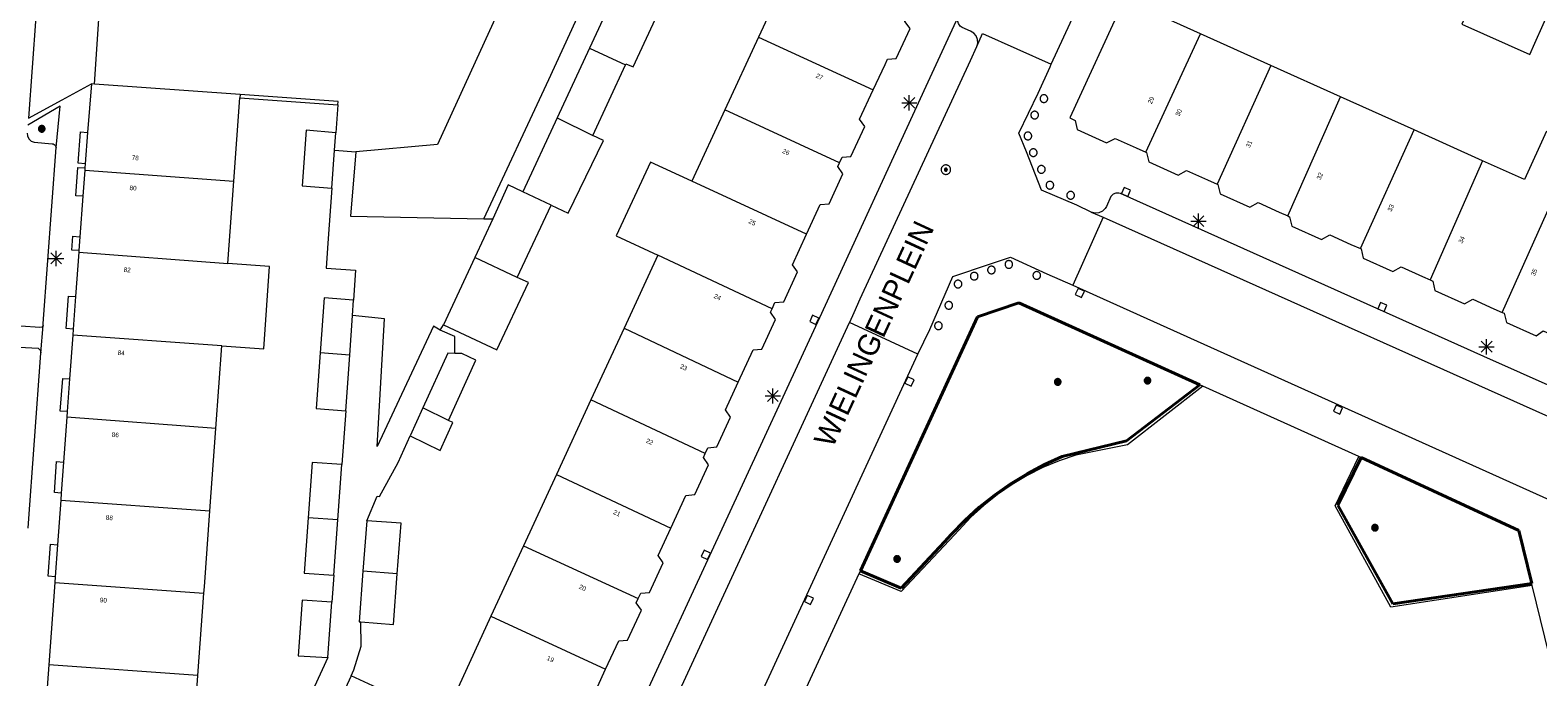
# Model space of a CAD drawing. Header units: metres. Extents: x 135779 to 137489, y 452643 to 455118.
# Tile 304 of 489: x 136343 to 136441, y 454115 to 454157. Entities that reach past the tile are written whole.
import ezdxf
from ezdxf.enums import TextEntityAlignment as Align

# ---------------------------------------------------------------- set-up
doc = ezdxf.new("R2010")
doc.units = ezdxf.units.M
doc.linetypes.add('DGN_Style_4', pattern=[89.853097, 44.898487, -22.449243, 0.056123, -22.449243])
for name, color, linetype, lineweight in [('KTop_BTD_Groenvoorziening_gras- en kruidachtigen', 62, 'Continuous', 13), ('KTop_NAR_Huisnummer (t)', 7, 'Continuous', 13), ('KTop_NAR_Huisnummer tijdelijk (t)', 7, 'Continuous', 13), ('KTop_ORL_Weg_Straatnaam (t)', 7, 'Continuous', 13), ('KTop_PAL_Afsluitpaal', 222, 'Continuous', 13), ('KTop_PAL_Lichtmast', 40, 'Continuous', 13), ('KTop_PND_Grondvlaksituatie van BAG-pand [tachy]', 1, 'Continuous', 13), ('KTop_PND_Pandscheiding', 40, 'Continuous', 13), ('KTop_PUT_Inspectie- of rioolput', 15, 'Continuous', 13), ('KTop_PUT_Kolk', 15, 'Continuous', 13), ('KTop_SHD_Hek (l)', 15, 'DGN_Style_4', 40), ('KTop_SHD_Muur', 15, 'Continuous', 13), ('KTop_VGO_Boom', 92, 'Continuous', 13), ('KTop_WGD_Parkeervlak', 251, 'Continuous', 13), ('KTop_WGD_Rijbaan_Lokale weg', 251, 'Continuous', 13), ('KTop_WGD_Rijbaan_Lokale weg_verkeersdrempel', 40, 'Continuous', 13), ('KTop_WGD_Voetpad', 251, 'Continuous', 13), ('KTop_WGD_Voetpad_achterpad', 251, 'Continuous', 13)]:
    doc.layers.add(name, color=color, linetype=linetype, lineweight=lineweight)
doc.styles.add('Style-ROVU', font='ROVU.shx')
doc.styles.add('Style-ROVUCURSIEF', font='ROVUCURSIEF.shx')

# ---------------------------------------------------------------- blocks, each defined once
blk = doc.blocks.new('PAL_Lichtmast')
at = {"layer": 'KTop_PAL_Lichtmast'}
for p, q in [((-0.354, -0.354), (0.354, 0.354)), ((0.354, -0.354), (-0.354, 0.354)), ((0, -0.5), (0, 0.5)), ((-0.5, 0), (0.5, 0))]:
    blk.add_line(p, q, dxfattribs=at)
blk = doc.blocks.new('PAL_Afsluitpaal')
at = {"layer": 'KTop_PAL_Afsluitpaal', "flags": 128}
blk.add_lwpolyline([(0.25, 0), (0.249, 0.026), (0.245, 0.052), (0.238, 0.077), (0.228, 0.102), (0.217, 0.125), (0.202, 0.147), (0.186, 0.167), (0.167, 0.186), (0.147, 0.202), (0.125, 0.217), (0.102, 0.228), (0.077, 0.238), (0.052, 0.245), (0.026, 0.249), (0, 0.25), (-0.026, 0.249), (-0.052, 0.245), (-0.077, 0.238), (-0.102, 0.228), (-0.125, 0.217), (-0.147, 0.202), (-0.167, 0.186), (-0.186, 0.167), (-0.202, 0.147), (-0.217, 0.125), (-0.228, 0.102), (-0.238, 0.077), (-0.245, 0.052), (-0.249, 0.026), (-0.25, 0), (-0.249, -0.026), (-0.245, -0.052), (-0.238, -0.077), (-0.228, -0.102), (-0.217, -0.125), (-0.202, -0.147), (-0.186, -0.167), (-0.167, -0.186), (-0.147, -0.202), (-0.125, -0.217), (-0.102, -0.228), (-0.077, -0.238), (-0.052, -0.245), (-0.026, -0.249), (0, -0.25), (0.026, -0.249), (0.052, -0.245), (0.077, -0.238), (0.102, -0.228), (0.125, -0.217), (0.147, -0.202), (0.167, -0.186), (0.186, -0.167), (0.202, -0.147), (0.217, -0.125), (0.228, -0.102), (0.238, -0.077), (0.245, -0.052), (0.249, -0.026), (0.25, 0)], dxfattribs=at)
blk = doc.blocks.new('PUT_Inspectie-_of_rioolput')
at = {"layer": 'KTop_PUT_Inspectie- of rioolput', "flags": 128}
for points in [[(0.31, 0), (0.308, 0.032), (0.303, 0.064), (0.294, 0.095), (0.283, 0.126), (0.268, 0.155), (0.25, 0.182), (0.23, 0.207), (0.207, 0.23), (0.182, 0.25), (0.154, 0.268), (0.126, 0.283), (0.095, 0.294), (0.064, 0.303), (0.032, 0.308), (0, 0.309), (-0.032, 0.308), (-0.064, 0.303), (-0.096, 0.294), (-0.126, 0.283), (-0.155, 0.268), (-0.182, 0.25), (-0.207, 0.23), (-0.23, 0.207), (-0.25, 0.182), (-0.268, 0.154), (-0.283, 0.126), (-0.294, 0.095), (-0.303, 0.064), (-0.308, 0.032), (-0.309, 0), (-0.308, -0.032), (-0.303, -0.064), (-0.294, -0.096), (-0.283, -0.126), (-0.268, -0.155), (-0.25, -0.182), (-0.23, -0.207), (-0.207, -0.23), (-0.182, -0.25), (-0.155, -0.268), (-0.126, -0.283), (-0.096, -0.294), (-0.064, -0.303), (-0.032, -0.308), (0, -0.309), (0.032, -0.308), (0.064, -0.303), (0.095, -0.294), (0.126, -0.283), (0.155, -0.268), (0.182, -0.25), (0.207, -0.23), (0.23, -0.207), (0.25, -0.182), (0.268, -0.155), (0.283, -0.126), (0.294, -0.096), (0.303, -0.064), (0.308, -0.032), (0.31, 0)], [(0.095, 0), (0.094, 0.009), (0.092, 0.019), (0.09, 0.029), (0.086, 0.038), (0.082, 0.047), (0.076, 0.055), (0.07, 0.063), (0.063, 0.07), (0.055, 0.076), (0.047, 0.082), (0.038, 0.086), (0.029, 0.09), (0.019, 0.092), (0.009, 0.094), (0, 0.094), (-0.01, 0.094), (-0.02, 0.092), (-0.029, 0.09), (-0.039, 0.086), (-0.048, 0.082), (-0.056, 0.076), (-0.064, 0.07), (-0.071, 0.063), (-0.077, 0.055), (-0.082, 0.047), (-0.087, 0.038), (-0.09, 0.029), (-0.093, 0.019), (-0.094, 0.009), (-0.095, 0), (-0.094, -0.01), (-0.093, -0.02), (-0.09, -0.029), (-0.087, -0.039), (-0.082, -0.048), (-0.077, -0.056), (-0.071, -0.064), (-0.064, -0.071), (-0.056, -0.077), (-0.047, -0.082), (-0.039, -0.087), (-0.029, -0.09), (-0.02, -0.093), (-0.01, -0.094), (0, -0.095), (0.009, -0.094), (0.019, -0.093), (0.029, -0.09), (0.038, -0.087), (0.047, -0.082), (0.055, -0.077), (0.063, -0.071), (0.07, -0.064), (0.076, -0.056), (0.082, -0.047), (0.086, -0.039), (0.09, -0.029), (0.092, -0.02), (0.094, -0.01), (0.095, 0)], [(0.035, 0), (0.034, 0.003), (0.034, 0.007), (0.033, 0.01), (0.031, 0.014), (0.03, 0.017), (0.028, 0.02), (0.026, 0.023), (0.023, 0.026), (0.02, 0.028), (0.017, 0.03), (0.014, 0.031), (0.01, 0.033), (0.007, 0.034), (0.003, 0.034), (0, 0.034), (-0.004, 0.034), (-0.007, 0.034), (-0.011, 0.033), (-0.014, 0.031), (-0.018, 0.03), (-0.021, 0.028), (-0.023, 0.026), (-0.026, 0.023), (-0.028, 0.02), (-0.03, 0.017), (-0.032, 0.014), (-0.033, 0.01), (-0.034, 0.007), (-0.035, 0.003), (-0.035, 0), (-0.035, -0.004), (-0.034, -0.007), (-0.033, -0.011), (-0.032, -0.014), (-0.03, -0.018), (-0.028, -0.021), (-0.026, -0.023), (-0.023, -0.026), (-0.021, -0.028), (-0.017, -0.03), (-0.014, -0.032), (-0.011, -0.033), (-0.007, -0.034), (-0.004, -0.035), (0, -0.035), (0.003, -0.035), (0.007, -0.034), (0.01, -0.033), (0.014, -0.032), (0.017, -0.03), (0.02, -0.028), (0.023, -0.026), (0.026, -0.023), (0.028, -0.021), (0.03, -0.017), (0.031, -0.014), (0.033, -0.011), (0.034, -0.007), (0.034, -0.004), (0.035, 0)], [(0.01, 0.02), (0.007, 0.02), (0.005, 0.021), (0.003, 0.022), (0.001, 0.022), (-0.001, 0.022), (-0.004, 0.022), (-0.006, 0.021), (-0.008, 0.02), (-0.01, 0.019), (-0.012, 0.018), (-0.014, 0.017), (-0.016, 0.015), (-0.017, 0.013), (-0.019, 0.012), (-0.02, 0.009), (-0.021, 0.007), (-0.022, 0.005), (-0.022, 0.003), (-0.022, 0.001), (-0.022, -0.001), (-0.022, -0.004), (-0.022, -0.006), (-0.021, -0.008), (-0.02, -0.01), (-0.019, -0.012), (-0.017, -0.014), (-0.016, -0.016), (-0.014, -0.017), (-0.012, -0.019), (-0.01, -0.02), (-0.008, -0.021), (-0.006, -0.022), (-0.003, -0.022), (-0.001, -0.022), (0.001, -0.022), (0.003, -0.022), (0.005, -0.022), (0.008, -0.021), (0.01, -0.02), (0.012, -0.019), (0.014, -0.017), (0.015, -0.016), (0.017, -0.014), (0.018, -0.012), (0.02, -0.01), (0.02, -0.008), (0.021, -0.006), (0.022, -0.003), (0.022, -0.001), (0.022, 0.001), (0.022, 0.003), (0.021, 0.005), (0.02, 0.008), (0.019, 0.01), (0.018, 0.012), (0.017, 0.014), (0.015, 0.015), (0.013, 0.017), (0.012, 0.018), (0.01, 0.02)]]:
    blk.add_lwpolyline(points, dxfattribs=at)
blk = doc.blocks.new('PUT_Kolk')
at = {"layer": 'KTop_PUT_Kolk', "flags": 128}
blk.add_lwpolyline([(0.225, -0.225), (0.225, 0.225), (-0.225, 0.225), (-0.225, -0.225), (0.225, -0.225)], dxfattribs=at)
blk = doc.blocks.new('VGO_Boom')
at = {"layer": 'KTop_VGO_Boom', "flags": 128}
for points in [[(0.215, 0), (0.214, 0.022), (0.21, 0.045), (0.204, 0.066), (0.196, 0.087), (0.186, 0.108), (0.174, 0.126), (0.16, 0.144), (0.144, 0.16), (0.126, 0.174), (0.107, 0.186), (0.087, 0.196), (0.066, 0.204), (0.045, 0.21), (0.022, 0.214), (-0.001, 0.215), (-0.023, 0.214), (-0.045, 0.21), (-0.067, 0.204), (-0.088, 0.196), (-0.108, 0.186), (-0.127, 0.174), (-0.144, 0.16), (-0.16, 0.144), (-0.174, 0.126), (-0.187, 0.107), (-0.197, 0.087), (-0.205, 0.066), (-0.211, 0.045), (-0.214, 0.022), (-0.215, -0.001), (-0.214, -0.023), (-0.211, -0.045), (-0.205, -0.067), (-0.197, -0.088), (-0.187, -0.108), (-0.174, -0.127), (-0.16, -0.144), (-0.144, -0.16), (-0.127, -0.174), (-0.108, -0.187), (-0.088, -0.197), (-0.067, -0.205), (-0.045, -0.211), (-0.023, -0.214), (0, -0.215), (0.022, -0.214), (0.045, -0.211), (0.066, -0.205), (0.087, -0.197), (0.108, -0.187), (0.126, -0.174), (0.144, -0.16), (0.16, -0.144), (0.174, -0.127), (0.186, -0.108), (0.196, -0.088), (0.204, -0.067), (0.21, -0.045), (0.214, -0.023), (0.215, -0.001)], [(0.155, 0), (0.154, 0.016), (0.152, 0.032), (0.147, 0.048), (0.142, 0.063), (0.134, 0.078), (0.125, 0.091), (0.115, 0.104), (0.104, 0.115), (0.091, 0.125), (0.077, 0.134), (0.063, 0.142), (0.048, 0.147), (0.032, 0.152), (0.016, 0.154), (-0.001, 0.155), (-0.017, 0.154), (-0.033, 0.152), (-0.048, 0.147), (-0.064, 0.142), (-0.078, 0.134), (-0.092, 0.125), (-0.104, 0.115), (-0.116, 0.104), (-0.126, 0.091), (-0.135, 0.077), (-0.142, 0.063), (-0.148, 0.048), (-0.152, 0.032), (-0.155, 0.016), (-0.155, -0.001), (-0.155, -0.017), (-0.152, -0.033), (-0.148, -0.048), (-0.142, -0.064), (-0.135, -0.078), (-0.126, -0.092), (-0.116, -0.104), (-0.104, -0.116), (-0.092, -0.126), (-0.078, -0.135), (-0.064, -0.142), (-0.048, -0.148), (-0.033, -0.152), (-0.017, -0.155), (0, -0.155), (0.016, -0.155), (0.032, -0.152), (0.048, -0.148), (0.063, -0.142), (0.078, -0.135), (0.091, -0.126), (0.104, -0.116), (0.115, -0.104), (0.125, -0.092), (0.134, -0.078), (0.142, -0.064), (0.147, -0.048), (0.152, -0.033), (0.154, -0.017), (0.155, -0.001)], [(0.095, 0), (0.094, 0.01), (0.093, 0.02), (0.09, 0.029), (0.087, 0.039), (0.082, 0.048), (0.077, 0.056), (0.071, 0.064), (0.064, 0.071), (0.056, 0.077), (0.047, 0.082), (0.039, 0.087), (0.029, 0.09), (0.02, 0.093), (0.01, 0.094), (-0.001, 0.095), (-0.01, 0.094), (-0.02, 0.093), (-0.03, 0.09), (-0.039, 0.087), (-0.048, 0.082), (-0.056, 0.077), (-0.064, 0.071), (-0.071, 0.064), (-0.077, 0.056), (-0.083, 0.047), (-0.087, 0.039), (-0.091, 0.029), (-0.093, 0.02), (-0.095, 0.01), (-0.095, -0.001), (-0.095, -0.01), (-0.093, -0.02), (-0.091, -0.03), (-0.087, -0.039), (-0.083, -0.048), (-0.077, -0.056), (-0.071, -0.064), (-0.064, -0.071), (-0.056, -0.077), (-0.048, -0.083), (-0.039, -0.087), (-0.03, -0.091), (-0.02, -0.093), (-0.01, -0.095), (0, -0.095), (0.01, -0.095), (0.02, -0.093), (0.029, -0.091), (0.039, -0.087), (0.048, -0.083), (0.056, -0.077), (0.064, -0.071), (0.071, -0.064), (0.077, -0.056), (0.082, -0.048), (0.087, -0.039), (0.09, -0.03), (0.093, -0.02), (0.094, -0.01), (0.095, -0.001)], [(0.035, 0), (0.035, 0.004), (0.034, 0.007), (0.033, 0.011), (0.032, 0.014), (0.03, 0.018), (0.028, 0.021), (0.026, 0.023), (0.023, 0.026), (0.021, 0.028), (0.017, 0.03), (0.014, 0.032), (0.011, 0.033), (0.007, 0.034), (0.004, 0.035), (-0.001, 0.035), (-0.004, 0.035), (-0.008, 0.034), (-0.011, 0.033), (-0.015, 0.032), (-0.018, 0.03), (-0.021, 0.028), (-0.024, 0.026), (-0.027, 0.023), (-0.029, 0.021), (-0.031, 0.017), (-0.032, 0.014), (-0.034, 0.011), (-0.035, 0.007), (-0.035, 0.004), (-0.035, -0.001), (-0.035, -0.004), (-0.035, -0.008), (-0.034, -0.011), (-0.032, -0.015), (-0.031, -0.018), (-0.029, -0.021), (-0.027, -0.024), (-0.024, -0.027), (-0.021, -0.029), (-0.018, -0.031), (-0.015, -0.032), (-0.011, -0.034), (-0.008, -0.035), (-0.004, -0.035), (0, -0.035), (0.004, -0.035), (0.007, -0.035), (0.011, -0.034), (0.014, -0.032), (0.018, -0.031), (0.021, -0.029), (0.023, -0.027), (0.026, -0.024), (0.028, -0.021), (0.03, -0.018), (0.032, -0.015), (0.033, -0.011), (0.034, -0.008), (0.035, -0.004), (0.035, 0)]]:
    blk.add_lwpolyline(points, dxfattribs=at)

msp = doc.modelspace()

# ---------------------------------------------------------------- linework, layer by layer
at = {"layer": 'KTop_BTD_Groenvoorziening_gras- en kruidachtigen', "flags": 128}
for points in [[(136419.322, 454134.22), (136414.388, 454130.394), (136411.018, 454129.706), (136409.929, 454129.339), (136408.867, 454128.897), (136407.84, 454128.382), (136406.85, 454127.797), (136405.903, 454127.145), (136405.005, 454126.428), (136404.158, 454125.651), (136403.367, 454124.816), (136403.093, 454124.498), (136399.605, 454120.792), (136396.842, 454121.956)], [(136440.838, 454121.193), (136431.603, 454119.786), (136427.966, 454126.394), (136429.504, 454129.631)]]:
    msp.add_lwpolyline(points, dxfattribs=at)
at = {"layer": 'KTop_PND_Grondvlaksituatie van BAG-pand [tachy]', "flags": 128}
for points in [[(136381.427, 454161.015), (136379.238, 454156.304)], [(136392.5, 454161.822), (136390.283, 454157.024)], [(136381.587, 454155.212), (136381.622, 454155.287), (136382.093, 454155.072), (136384.276, 454159.779), (136383.335, 454160.222)], [(136414.182, 454159.472), (136410.613, 454151.741), (136410.96, 454151.585), (136411.103, 454150.978), (136413.027, 454150.113), (136413.588, 454150.409), (136414.957, 454149.794), (136415.589, 454149.51)], [(136419.148, 454157.239), (136414.365, 454159.39)], [(136436.352, 454158.147), (136436.23, 454157.874), (136440.668, 454155.88), (136440.996, 454156.618), (136442.088, 454159.064)], [(136397.782, 454153.584), (136398.548, 454155.242), (136398.706, 454155.583), (136399.281, 454155.636), (136400.183, 454157.587), (136399.847, 454158.055), (136399.989, 454158.362)], [(136423.75, 454155.169), (136419.148, 454157.239)], [(136379.238, 454156.304), (136377.118, 454151.74)], [(136390.283, 454157.024), (136388.093, 454152.283)], [(136379.464, 454150.605), (136381.587, 454155.212)], [(136428.315, 454153.116), (136423.75, 454155.169)], [(136346.701, 454153.971), (136346.454, 454150.787)], [(136346.901, 454153.956), (136346.701, 454153.971)], [(136356.412, 454153.266), (136346.901, 454153.956)], [(136356.412, 454153.266), (136356.398, 454153.067)], [(136395.575, 454148.806), (136395.747, 454149.177), (136396.322, 454149.23), (136397.228, 454151.19), (136396.891, 454151.654), (136397.782, 454153.584)], [(136433.108, 454150.96), (136428.315, 454153.116)], [(136356.003, 454147.619), (136356.398, 454153.067)], [(136388.093, 454152.283), (136385.934, 454147.607)], [(136377.118, 454151.74), (136374.878, 454146.923)], [(136346.454, 454150.787), (136346.294, 454148.749)], [(136362.672, 454150.776), (136360.739, 454150.944), (136360.472, 454147.297), (136362.407, 454147.158)], [(136362.589, 454149.639), (136362.672, 454150.776)], [(136376.743, 454146.04), (136377.852, 454145.514), (136380.154, 454150.271), (136379.464, 454150.605)], [(136437.589, 454148.945), (136433.108, 454150.96)], [(136441.754, 454150.886), (136440.328, 454147.713), (136437.589, 454148.945)], [(136362.407, 454147.158), (136362.589, 454149.639)], [(136415.589, 454149.51), (136415.639, 454149.487), (136415.79, 454148.871), (136417.695, 454148.014), (136418.246, 454148.314), (136419.625, 454147.695), (136420.254, 454147.412)], [(136346.263, 454148.32), (136346.14, 454146.629)], [(136346.274, 454148.476), (136346.263, 454148.32)], [(136346.294, 454148.749), (136346.274, 454148.476)], [(136385.934, 454147.607), (136383.216, 454148.863), (136380.985, 454144.035), (136383.703, 454142.779)], [(136393.419, 454144.138), (136394.317, 454146.082), (136394.893, 454146.136), (136395.798, 454148.096), (136395.462, 454148.56), (136395.575, 454148.806)], [(136355.613, 454142.233), (136356.003, 454147.619)], [(136374.878, 454146.923), (136373.937, 454147.363), (136372.917, 454145.149)], [(136420.254, 454147.412), (136420.298, 454147.392), (136420.439, 454146.78), (136422.372, 454145.91), (136422.933, 454146.207), (136424.302, 454145.591), (136424.859, 454145.341)], [(136346.14, 454146.629), (136345.948, 454143.976)], [(136374.526, 454141.328), (136376.743, 454146.04)], [(136424.859, 454145.341), (136424.984, 454145.284), (136425.134, 454144.668), (136427.058, 454143.803), (136427.619, 454144.099), (136428.988, 454143.484), (136429.607, 454143.205)], [(136372.917, 454145.149), (136371.754, 454142.626)], [(136345.948, 454143.976), (136345.883, 454143.08)], [(136391.17, 454139.269), (136391.358, 454139.676), (136391.938, 454139.738), (136392.839, 454141.689), (136392.502, 454142.153), (136393.419, 454144.138)], [(136345.875, 454142.973), (136345.665, 454140.076)], [(136345.883, 454143.08), (136345.875, 454142.973)], [(136371.754, 454142.626), (136369.697, 454138.232)], [(136383.703, 454142.779), (136381.503, 454138.015)], [(136429.607, 454143.205), (136429.661, 454143.181), (136429.793, 454142.573), (136431.726, 454141.704), (136432.277, 454142.004), (136433.656, 454141.384), (136434.158, 454141.158)], [(136355.222, 454136.847), (136357.97, 454136.649), (136358.338, 454142.026), (136355.613, 454142.233)], [(136369.697, 454138.232), (136373.197, 454136.593), (136375.254, 454140.987), (136374.526, 454141.328)], [(136434.158, 454141.158), (136434.347, 454141.073), (136434.479, 454140.465), (136436.403, 454139.6), (136436.954, 454139.9), (136438.333, 454139.28), (136438.867, 454139.04)], [(136345.665, 454140.076), (136345.51, 454137.946)], [(136363.831, 454139.842), (136361.897, 454139.99), (136361.64, 454136.385)], [(136363.759, 454138.836), (136363.831, 454139.842)], [(136363.574, 454136.246), (136363.759, 454138.836)], [(136388.956, 454134.475), (136389.929, 454136.581), (136390.509, 454136.644), (136391.401, 454138.576), (136391.072, 454139.058), (136391.17, 454139.269)], [(136438.867, 454139.04), (136439.006, 454138.978), (136439.147, 454138.366), (136441.08, 454137.497), (136441.54, 454137.838), (136443.01, 454137.177), (136443.503, 454136.955)], [(136345.481, 454137.549), (136345.274, 454134.691)], [(136345.51, 454137.946), (136345.481, 454137.549)], [(136381.503, 454138.015), (136379.338, 454133.328)], [(136354.832, 454131.461), (136355.222, 454136.847)], [(136361.64, 454136.385), (136361.38, 454132.751), (136363.315, 454132.613)], [(136370.447, 454136.361), (136369.995, 454136.372), (136368.359, 454132.798)], [(136363.315, 454132.613), (136363.574, 454136.246)], [(136370.027, 454131.965), (136371.825, 454135.926), (136370.903, 454136.349), (136370.447, 454136.361)], [(136345.274, 454134.691), (136345.119, 454132.553)], [(136386.803, 454129.813), (136386.972, 454130.179), (136387.554, 454130.246), (136388.451, 454132.188), (136388.122, 454132.67), (136388.956, 454134.475)], [(136345.119, 454132.553), (136345.093, 454132.197)], [(136368.359, 454132.798), (136367.528, 454130.981)], [(136379.338, 454133.328), (136377.083, 454128.446)], [(136345.093, 454132.197), (136344.879, 454129.254)], [(136354.442, 454126.076), (136354.832, 454131.461)], [(136367.528, 454130.981), (136369.483, 454130.012), (136370.306, 454131.833), (136370.027, 454131.965)], [(136384.549, 454124.934), (136385.54, 454127.08), (136386.12, 454127.143), (136387.013, 454129.075), (136386.686, 454129.561), (136386.803, 454129.813)], [(136344.879, 454129.254), (136344.732, 454127.233)], [(136363.051, 454129.097), (136361.116, 454129.235), (136360.855, 454125.614)], [(136362.793, 454125.474), (136363.051, 454129.097)], [(136377.083, 454128.446), (136374.934, 454123.793)], [(136344.699, 454126.777), (136344.487, 454123.851)], [(136344.732, 454127.233), (136344.699, 454126.777)], [(136354.052, 454120.69), (136354.082, 454121.105), (136354.442, 454126.076)], [(136360.855, 454125.614), (136360.595, 454121.996), (136362.535, 454121.86)], [(136362.535, 454121.86), (136362.793, 454125.474)], [(136364.684, 454125.425), (136364.44, 454122.126)], [(136366.686, 454121.954), (136366.94, 454125.259), (136364.684, 454125.425)], [(136382.423, 454120.333), (136382.585, 454120.683), (136383.157, 454120.727), (136384.058, 454122.678), (136383.725, 454123.151), (136384.549, 454124.934)], [(136344.487, 454123.851), (136344.336, 454121.769)], [(136374.934, 454123.793), (136372.804, 454119.181)], [(136344.336, 454121.769), (136344.308, 454121.391)], [(136364.44, 454122.126), (136364.195, 454118.82), (136364.304, 454118.812)], [(136364.304, 454118.812), (136366.432, 454118.648), (136366.686, 454121.954)], [(136344.308, 454121.391), (136343.917, 454116.006)], [(136353.657, 454115.304), (136354.052, 454120.69)], [(136362.404, 454120.097), (136360.469, 454120.232), (136360.215, 454116.596), (136362.151, 454116.484)], [(136362.151, 454116.484), (136362.404, 454120.097)], [(136380.294, 454115.721), (136381.152, 454117.579), (136381.723, 454117.624), (136382.629, 454119.584), (136382.296, 454120.057), (136382.423, 454120.333)], [(136372.804, 454119.181), (136370.653, 454114.525)], [(136343.917, 454116.006), (136343.509, 454110.387)], [(136378.114, 454111), (136378.192, 454111.167), (136378.777, 454111.244), (136379.674, 454113.186), (136379.341, 454113.659), (136380.294, 454115.721)], [(136354.549, 454109.161), (136353.254, 454109.794), (136353.657, 454115.304)], [(136363.669, 454115.299), (136362.447, 454112.644), (136362.319, 454112.365)], [(136362.319, 454112.365), (136364.303, 454111.452), (136364.432, 454111.731), (136365.657, 454114.384), (136363.669, 454115.299)]]:
    msp.add_lwpolyline(points, dxfattribs=at)
at = {"layer": 'KTop_PND_Pandscheiding', "flags": 128}
for points in [[(136415.589, 454149.51), (136419.148, 454157.239)], [(136379.238, 454156.304), (136381.587, 454155.212)], [(136390.283, 454157.024), (136397.782, 454153.584)], [(136423.75, 454155.169), (136420.254, 454147.412)], [(136424.859, 454145.341), (136428.315, 454153.116)], [(136395.575, 454148.806), (136388.093, 454152.283)], [(136377.118, 454151.74), (136379.464, 454150.605)], [(136429.607, 454143.205), (136433.108, 454150.96)], [(136438.867, 454139.04), (136442.354, 454146.802), (136443.66, 454149.706)], [(136346.263, 454148.32), (136356.003, 454147.619)], [(136437.589, 454148.945), (136434.158, 454141.158)], [(136393.419, 454144.138), (136385.934, 454147.607)], [(136376.743, 454146.04), (136374.878, 454146.923)], [(136345.875, 454142.973), (136355.613, 454142.233)], [(136374.526, 454141.328), (136371.754, 454142.626)], [(136391.17, 454139.269), (136383.703, 454142.779)], [(136355.222, 454136.847), (136345.481, 454137.549)], [(136381.503, 454138.015), (136388.956, 454134.475)], [(136363.574, 454136.246), (136361.64, 454136.385)], [(136370.027, 454131.965), (136368.359, 454132.798)], [(136386.803, 454129.813), (136379.338, 454133.328)], [(136354.832, 454131.461), (136345.093, 454132.197)], [(136377.083, 454128.446), (136384.549, 454124.934)], [(136344.699, 454126.777), (136354.442, 454126.076)], [(136362.793, 454125.474), (136360.855, 454125.614)], [(136374.934, 454123.793), (136382.423, 454120.333)], [(136366.686, 454121.954), (136364.44, 454122.126)], [(136344.308, 454121.391), (136354.052, 454120.69)], [(136372.804, 454119.181), (136380.294, 454115.721)], [(136353.657, 454115.304), (136343.917, 454116.006)]]:
    msp.add_lwpolyline(points, dxfattribs=at)
at = {"layer": 'KTop_SHD_Hek (l)', "flags": 128}
for points in [[(136419.123, 454134.297), (136407.282, 454139.67), (136404.58, 454138.747), (136396.935, 454122.15)], [(136396.935, 454122.15), (136399.597, 454121.009), (136402.442, 454124.042), (136402.873, 454124.531), (136403.762, 454125.446), (136404.705, 454126.303), (136405.701, 454127.1), (136406.744, 454127.833), (136407.832, 454128.498), (136408.959, 454129.095), (136410.121, 454129.619), (136414.318, 454130.646), (136419.123, 454134.297)], [(136440.801, 454121.312), (136431.722, 454119.999), (136428.129, 454126.431), (136429.648, 454129.556)], [(136429.648, 454129.556), (136439.947, 454124.777), (136440.801, 454121.312)]]:
    msp.add_lwpolyline(points, dxfattribs=at)
at = {"layer": 'KTop_SHD_Muur', "flags": 128}
for points in [[(136362.796, 454152.608), (136362.81, 454152.807), (136356.412, 454153.266)], [(136356.398, 454153.067), (136362.796, 454152.608)]]:
    msp.add_lwpolyline(points, dxfattribs=at)
at = {"layer": 'KTop_WGD_Parkeervlak', "flags": 128}
for points in [[(136372.334, 454145.16), (136376.592, 454154.261), (136386.56, 454175.98), (136382.104, 454177.967)], [(136342.498, 454150.74), (136342.516, 454150.566), (136342.608, 454150.376), (136342.763, 454150.233), (136342.96, 454150.158), (136344.146, 454150.056), (136344.205, 454150.041), (136344.33, 454149.954), (136344.394, 454149.816)], [(136343.543, 454138.178), (136343.539, 454138.167), (136343.45, 454138.071), (136343.322, 454138.042), (136342.089, 454138.142), (136341.897, 454138.106), (136341.716, 454137.996), (136341.588, 454137.827), (136341.531, 454137.623)], [(136341.514, 454137.32), (136341.527, 454137.25), (136341.62, 454137.036), (136341.78, 454136.865), (136341.988, 454136.758), (136343.219, 454136.694), (136343.266, 454136.667), (136343.369, 454136.548), (136343.402, 454136.394)]]:
    msp.add_lwpolyline(points, dxfattribs=at)
at = {"layer": 'KTop_WGD_Rijbaan_Lokale weg', "flags": 128}
for points in [[(136409.41, 454155.255), (136420.674, 454179.631), (136420.706, 454179.79), (136420.677, 454179.994), (136420.572, 454180.173), (136420.408, 454180.298), (136420.249, 454180.389), (136420.049, 454180.578), (136419.911, 454180.817), (136419.848, 454181.085), (136419.863, 454181.36), (136419.957, 454181.619), (136420.82, 454183.444), (136421.25, 454184.123), (136421.687, 454184.564), (136422.125, 454184.918), (136422.346, 454185.041), (136422.849, 454185.255), (136423.379, 454185.393), (136423.923, 454185.453), (136424.47, 454185.433), (136425.008, 454185.333), (136425.526, 454185.156), (136425.656, 454185.108)], [(136382.104, 454177.967), (136369.302, 454149.999), (136363.983, 454149.526)], [(136346.901, 454153.956), (136347.22, 454158.857)], [(136404.538, 454156.414), (136404.601, 454156.636), (136404.591, 454156.879), (136404.503, 454157.106), (136404.347, 454157.293), (136404.139, 454157.42), (136403.58, 454157.657), (136403.468, 454157.737), (136403.338, 454157.91), (136403.28, 454158.117), (136403.3, 454158.332)], [(136404.538, 454156.414), (136404.923, 454157.254), (136409.41, 454155.255)], [(136362.796, 454152.608), (136362.672, 454150.776)], [(136362.589, 454149.639), (136363.983, 454149.526)], [(136412.793, 454145.253), (136410.811, 454140.809)], [(136412.793, 454145.253), (136447.921, 454129.531), (136448.843, 454129.135), (136450.04, 454128.546), (136451.2, 454127.885), (136452.317, 454127.156), (136453.389, 454126.362), (136454.398, 454125.517)], [(136410.811, 454140.809), (136446.368, 454124.818), (136447.086, 454124.477), (136447.765, 454124.066), (136448.4, 454123.588), (136448.983, 454123.049), (136449.51, 454122.454), (136449.973, 454121.809), (136450.37, 454121.12), (136450.569, 454120.702), (136450.867, 454119.956), (136451.09, 454119.185), (136451.236, 454118.395), (136451.302, 454117.594), (136451.288, 454116.791), (136451.194, 454115.994), (136451.021, 454115.209), (136450.771, 454114.446), (136450.447, 454113.711), (136450.051, 454113.012), (136449.588, 454112.356), (136449.314, 454112.025), (136435.397, 454096.015)], [(136377.456, 454097.682), (136396.229, 454138.367)], [(136400.682, 454136.305), (136396.229, 454138.367)], [(136381.892, 454095.566), (136400.682, 454136.305)]]:
    msp.add_lwpolyline(points, dxfattribs=at)
at = {"layer": 'KTop_WGD_Rijbaan_Lokale weg_verkeersdrempel', "flags": 128}
for points in [[(136343.299, 454161.673), (136342.596, 454151.738)], [(136396.229, 454138.367), (136396.241, 454138.392), (136396.542, 454139.022), (136396.927, 454139.924), (136404.122, 454155.507), (136404.538, 454156.414)], [(136412.012, 454145.591), (136411.076, 454146.036), (136408.78, 454147.033), (136407.788, 454149.522), (136407.3, 454150.747), (136408.551, 454153.371), (136409.33, 454155.082), (136409.41, 454155.255)], [(136412.012, 454145.591), (136412.793, 454145.253)], [(136400.682, 454136.305), (136401.471, 454137.916), (136402.974, 454141.387), (136405.38, 454142.19), (136406.756, 454142.65), (136409.113, 454141.551), (136410.811, 454140.809)]]:
    msp.add_lwpolyline(points, dxfattribs=at)
at = {"layer": 'KTop_WGD_Voetpad', "flags": 128}
for points in [[(136403.3, 454158.332), (136401.216, 454153.801), (136394.261, 454138.68), (136375.918, 454098.948), (136375.907, 454098.927), (136375.857, 454098.742), (136375.886, 454098.552), (136375.989, 454098.391), (136376.149, 454098.285), (136376.884, 454097.948), (136377.067, 454097.799), (136377.19, 454097.598), (136377.24, 454097.367), (136377.211, 454097.133)], [(136342.596, 454151.738), (136344.782, 454152.931), (136346.701, 454153.971)], [(136344.394, 454149.816), (136344.663, 454152.512), (136342.553, 454151.279)], [(136346.294, 454148.749), (136345.842, 454148.782), (136345.99, 454150.825), (136346.454, 454150.787)], [(136343.543, 454138.178), (136343.554, 454138.311), (136344.394, 454149.816)], [(136363.983, 454149.526), (136363.629, 454145.328), (136372.334, 454145.16)], [(136346.14, 454146.629), (136345.688, 454146.662), (136345.822, 454148.509), (136346.274, 454148.476)], [(136362.407, 454147.158), (136362.144, 454143.562), (136362.029, 454141.927), (136363.955, 454141.799), (136363.831, 454139.842)], [(136454.398, 454125.517), (136454.265, 454125.762), (136454.216, 454126.018), (136454.247, 454126.277), (136454.894, 454127.927), (136454.925, 454128.083), (136454.895, 454128.288), (136454.79, 454128.466), (136454.626, 454128.593), (136437.67, 454136.146), (136413.937, 454146.798), (136413.825, 454146.835), (136413.627, 454146.834), (136413.445, 454146.755), (136413.309, 454146.612), (136413.017, 454145.951), (136412.931, 454145.819), (136412.746, 454145.652), (136412.518, 454145.552), (136412.269, 454145.528), (136412.191, 454145.539), (136412.012, 454145.591)], [(136372.334, 454145.16), (136372.848, 454145.15), (136372.917, 454145.149)], [(136345.883, 454143.08), (136345.431, 454143.113), (136345.496, 454144.009), (136345.948, 454143.976)], [(136345.51, 454137.946), (136345.058, 454137.979), (136345.212, 454140.108), (136345.665, 454140.076)], [(136419.322, 454134.22), (136419.123, 454134.297), (136407.282, 454139.67), (136404.586, 454138.749), (136404.58, 454138.747), (136396.935, 454122.15), (136396.842, 454121.956)], [(136369.482, 454137.879), (136369.045, 454138.129), (136365.369, 454130.272), (136365.846, 454138.617), (136363.759, 454138.836)], [(136343.402, 454136.394), (136343.543, 454138.178)], [(136369.482, 454137.879), (136369.697, 454138.232)], [(136342.57, 454124.936), (136342.572, 454124.97), (136343.4, 454136.373), (136343.402, 454136.394)], [(136345.119, 454132.553), (136344.667, 454132.586), (136344.822, 454134.724), (136345.274, 454134.691)], [(136429.504, 454129.631), (136419.322, 454134.22)], [(136440.838, 454121.193), (136440.801, 454121.312), (136439.947, 454124.777), (136429.648, 454129.556), (136429.504, 454129.631)], [(136344.732, 454127.233), (136344.28, 454127.266), (136344.427, 454129.287), (136344.879, 454129.254)], [(136344.336, 454121.769), (136343.871, 454121.803), (136344.034, 454123.884), (136344.487, 454123.851)], [(136396.842, 454121.956), (136391.397, 454110.167)], [(136442.48, 454114.432), (136440.838, 454121.193)]]:
    msp.add_lwpolyline(points, dxfattribs=at)
at = {"layer": 'KTop_WGD_Voetpad_achterpad', "flags": 128}
for points in [[(136370.447, 454136.361), (136370.449, 454137.452), (136369.482, 454137.879)], [(136363.315, 454132.613), (136363.051, 454129.097)], [(136364.684, 454125.425), (136365.366, 454127.02), (136365.517, 454127.007), (136366.731, 454129.239), (136367.528, 454130.981)], [(136362.535, 454121.86), (136362.404, 454120.097)], [(136363.669, 454115.299), (136363.842, 454115.676), (136364.321, 454117.233), (136364.304, 454118.812)], [(136362.151, 454116.484), (136358.891, 454109.44), (136358.396, 454109.147), (136358.037, 454108.393)]]:
    msp.add_lwpolyline(points, dxfattribs=at)

# ---------------------------------------------------------------- block references
at = {"layer": 'KTop_PAL_Afsluitpaal'}
for p in [(136408.925, 454153.005), (136408.323, 454151.929), (136407.881, 454150.567), (136408.235, 454149.475), (136408.765, 454148.381), (136409.319, 454147.348), (136410.672, 454146.688), (136406.637, 454142.172), (136404.373, 454141.404), (136405.502, 454141.808), (136408.462, 454141.452), (136403.319, 454140.889), (136402.715, 454139.497), (136402.038, 454138.163)]:
    msp.add_blockref('PAL_Afsluitpaal', p, dxfattribs=at)
at = {"layer": 'KTop_PAL_Lichtmast'}
for p in [(136400.136, 454152.732), (136419.033, 454145.003), (136344.4, 454142.566), (136437.85, 454136.796), (136391.219, 454133.575)]:
    msp.add_blockref('PAL_Lichtmast', p, dxfattribs=at)
at = {"layer": 'KTop_PUT_Inspectie- of rioolput', "rotation": 155.2162329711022}
msp.add_blockref('PUT_Inspectie-_of_rioolput', (136402.525, 454148.364), dxfattribs=at)
at = {"layer": 'KTop_PUT_Kolk'}
for p, rotation in [((136414.292, 454146.911), 245.8281918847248), ((136411.275, 454140.309), 65.7851872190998), ((136431.038, 454139.393), 245.8281918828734), ((136393.925, 454138.553), 335.2187327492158), ((136400.147, 454134.524), 155.2394878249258), ((136428.141, 454132.687), 65.7851872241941), ((136386.838, 454123.197), 335.2187327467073), ((136393.579, 454120.25), 155.2394878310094)]:
    msp.add_blockref('PUT_Kolk', p, dxfattribs=dict(at, rotation=rotation))
at = {"layer": 'KTop_VGO_Boom'}
for p in [(136343.457, 454151.034), (136409.831, 454134.495), (136415.699, 454134.578), (136430.556, 454124.968), (136399.337, 454122.927)]:
    msp.add_blockref('VGO_Boom', p, dxfattribs=at)

# ---------------------------------------------------------------- texts
at = {"layer": 'KTop_NAR_Huisnummer (t)', "style": 'Style-ROVU'}
for s, p in [('27', (136394.476, 454154.341)), ('26', (136392.284, 454149.422)), ('25', (136390.082, 454144.825)), ('24', (136387.81, 454139.944)), ('23', (136385.605, 454135.35)), ('22', (136383.38, 454130.491)), ('21', (136381.245, 454125.822)), ('20', (136379, 454120.95)), ('19', (136376.896, 454116.286))]:
    msp.add_text(s, height=0.3, rotation=335.2, dxfattribs=at).set_placement(p, align=Align.MIDDLE_RIGHT)
at = {"layer": 'KTop_NAR_Huisnummer tijdelijk (t)', "style": 'Style-ROVUCURSIEF'}
for s, rotation, p in [('29', 65.8, (136415.833, 454152.693)), ('30', 65.8, (136417.638, 454151.883)), ('31', 65.8, (136422.231, 454149.83)), ('78', 355.9, (136349.336, 454149.153)), ('80', 355.9, (136349.194, 454147.181)), ('32', 65.8, (136426.859, 454147.738)), ('33', 65.8, (136431.492, 454145.656)), ('34', 65.8, (136436.126, 454143.571)), ('82', 355.9, (136348.809, 454141.833)), ('35', 65.8, (136440.854, 454141.446)), ('84', 355.9, (136348.418, 454136.409)), ('86', 355.9, (136348.033, 454131.057)), ('88', 355.9, (136347.643, 454125.637)), ('90', 355.9, (136347.255, 454120.251))]:
    msp.add_text(s, height=0.3, rotation=rotation, dxfattribs=at).set_placement(p, align=Align.MIDDLE_LEFT)
at = {"layer": 'KTop_ORL_Weg_Straatnaam (t)', "style": 'Style-ROVU'}
msp.add_text('WIELINGENPLEIN', height=1.4, rotation=65.22886, dxfattribs=at).set_placement((136395.125, 454130.116))

doc.saveas('drawing.dxf')
